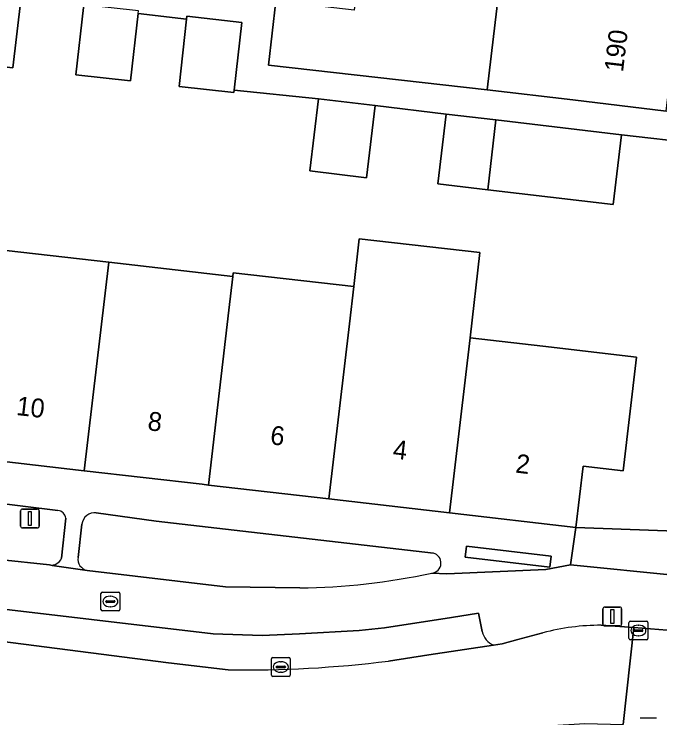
# Model space of a CAD drawing. Extents: x 161692 to 162379, y 380760 to 381678.
# Drawn here: x 162222.97 to 162257.24, y 380908.58 to 380945.92 of the extents above; entities that cross this region are included whole.
import ezdxf

# ---------------------------------------------------------------- set-up
doc = ezdxf.new("R2010")
doc.units = 0
for name, color, linetype in [('IMGEO_Erf', 7, 'Continuous'), ('IMGEO_Grasland_overig', 7, 'Continuous'), ('IMGEO_Groenvoorziening', 7, 'Continuous'), ('IMGEO_Kolk', 7, 'Continuous'), ('IMGEO_Lichtmast', 7, 'Continuous'), ('IMGEO_Pand', 7, 'Continuous'), ('IMGEO_Pand_nummerreeks', 7, 'Continuous'), ('IMGEO_Parkeervlak_open', 7, 'Continuous'), ('IMGEO_Rijbaan_lokaal_gesloten', 7, 'Continuous'), ('IMGEO_Rijbaan_lokaal_open', 7, 'Continuous'), ('IMGEO_Rioolput', 7, 'Continuous'), ('IMGEO_Voetpad_open', 7, 'Continuous')]:
    doc.layers.add(name, color=color, linetype=linetype)

msp = doc.modelspace()

# ---------------------------------------------------------------- linework, layer by layer
at = {"layer": 'IMGEO_Erf'}
msp.add_lwpolyline([(162251.652, 380956.98), (162249.843, 380957.194), (162250.173, 380959.979), (162251.982, 380959.765), (162252.11, 380960.848), (162252.702, 380965.848), (162246.002, 380966.693), (162245.568, 380963.035), (162245.275, 380960.562), (162242.612, 380960.877), (162242.282, 380958.084), (162238.345, 380958.55), (162237.89, 380955.416), (162242.048, 380954.928), (162241.34, 380948.897), (162241.014, 380946.125), (162236.856, 380946.614), (162236.473, 380943.205), (162248.074, 380941.901), (162248.798, 380948.016), (162247.886, 380948.124), (162248.6, 380954.151), (162251.28, 380953.834)], close=True, dxfattribs=at)
for points in [[(162223.324, 380946.659), (162222.904, 380943.079), (162220.018, 380943.404), (162220.423, 380947.012)], [(162239.119, 380941.424), (162234.648, 380941.893), (162234.633, 380941.762), (162231.729, 380942.088), (162232.13, 380945.658), (162229.555, 380945.947), (162229.154, 380942.378), (162226.25, 380942.704), (162226.651, 380946.274)], [(162263.309, 380938.59), (162255.206, 380939.517), (162254.768, 380935.811), (162248.103, 380936.6), (162245.458, 380936.913), (162245.897, 380940.619), (162242.133, 380941.066), (162241.679, 380937.239), (162238.665, 380937.597), (162239.119, 380941.424)], [(162221.756, 380933.47), (162227.997, 380932.755), (162234.582, 380932.001), (162234.604, 380932.194), (162240.996, 380931.462), (162241.291, 380933.998), (162247.693, 380933.265), (162247.175, 380928.744), (162251.033, 380928.302), (162255.998, 380927.715), (162255.287, 380921.686), (162253.169, 380921.936), (162252.785, 380918.688), (162260.973, 380918.383)]]:
    msp.add_lwpolyline(points, dxfattribs=at)
at = {"layer": 'IMGEO_Grasland_overig'}
for points in [[(162245.22, 380917.323), (162230.512, 380919.018), (162227.338, 380919.464)], [(162226.562, 380918.854), (162226.37, 380917.094)], [(162226.845, 380916.402), (162234.191, 380915.527), (162238.13, 380915.475)]]:
    msp.add_lwpolyline(points, dxfattribs=at)
for centre, radius, start, end in [((162227.276, 380918.744), 0.722, 85.0802, 171.2604), ((162226.98, 380917.004), 0.617, 171.5991, 257.3336), ((162245.082, 380916.796), 0.544, 275.7524, 75.36), ((162237.672, 380951.453), 35.981, 270.7294, 281.9743)]:
    msp.add_arc(centre, radius, start, end, dxfattribs=at)
at = {"layer": 'IMGEO_Groenvoorziening'}
for points in [[(162225.298, 380919.583), (162214.556, 380920.903)], [(162225.494, 380917.053), (162225.721, 380919.173)], [(162213.961, 380917.936), (162219.5, 380917.26), (162224.855, 380916.697)]]:
    msp.add_lwpolyline(points, dxfattribs=at)
for points in [[(162258.133, 380916.126), (162258.425, 380916.165), (162258.713, 380916.231), (162258.994, 380916.322), (162259.266, 380916.438), (162259.526, 380916.578), (162259.773, 380916.74), (162260.004, 380916.924), (162260.218, 380917.127), (162260.413, 380917.349), (162260.587, 380917.588), (162260.739, 380917.841), (162260.868, 380918.107), (162260.973, 380918.383), (162252.785, 380918.688), (162252.497, 380916.701)], [(162251.395, 380916.569), (162251.465, 380917.165), (162246.976, 380917.695), (162246.906, 380917.099)]]:
    msp.add_lwpolyline(points, close=True, dxfattribs=at)
for centre, radius, start, end in [((162225.252, 380919.112), 0.473, 7.4011, 84.3871), ((162224.951, 380917.277), 0.587, 260.6201, 337.6261)]:
    msp.add_arc(centre, radius, start, end, dxfattribs=at)
at = {"layer": 'IMGEO_Kolk'}
for p, q in [((162255.675, 380913.713), (162256.527, 380913.713)), ((162255.6, 380912.787), (162255.6, 380913.639)), ((162256.088, 380913.493), (162256.113, 380913.493)), ((162256.601, 380913.639), (162256.601, 380912.787)), ((162255.859, 380913.207), (162255.859, 380913.219)), ((162256.297, 380913.17), (162255.899, 380913.17)), ((162255.902, 380913.256), (162256.3, 380913.256)), ((162256.343, 380913.219), (162256.343, 380913.207)), ((162256.527, 380912.713), (162255.675, 380912.713)), ((162256.111, 380912.933), (162256.086, 380912.933)), ((162236.627, 380910.854), (162236.627, 380911.706)), ((162236.702, 380911.78), (162237.554, 380911.78)), ((162237.115, 380911.56), (162237.14, 380911.56)), ((162237.628, 380911.706), (162237.628, 380910.854)), ((162236.886, 380911.274), (162236.886, 380911.286)), ((162237.324, 380911.237), (162236.926, 380911.237)), ((162236.929, 380911.323), (162237.327, 380911.323)), ((162237.37, 380911.286), (162237.37, 380911.274)), ((162237.554, 380910.78), (162236.702, 380910.78)), ((162237.138, 380911), (162237.113, 380911)), ((162256.2, 380908.576), (162257.052, 380908.576))]:
    msp.add_line(p, q, dxfattribs=at)
for points in [[(162255.675, 380913.713), (162256.527, 380913.713)], [(162255.6, 380912.787), (162255.6, 380913.639)], [(162256.601, 380913.639), (162256.601, 380912.787)], [(162256.527, 380912.713), (162255.675, 380912.713)], [(162236.627, 380910.854), (162236.627, 380911.706)], [(162236.702, 380911.78), (162237.554, 380911.78)], [(162237.628, 380911.706), (162237.628, 380910.854)], [(162237.554, 380910.78), (162236.702, 380910.78)], [(162256.2, 380908.576), (162257.052, 380908.576)]]:
    msp.add_lwpolyline(points, dxfattribs=at)
for centre, radius, start, end in [((162255.677, 380913.637), 0.0765, 91.552, 178.448), ((162255.677, 380913.637), 0.0765, 91.552, 178.448), ((162256.525, 380913.637), 0.0765, 1.552, 88.448), ((162256.525, 380913.637), 0.0765, 1.552, 88.448), ((162255.899, 380913.216), 0.0403, 85.8775, 175.7526), ((162255.896, 380913.206), 0.0366, 178.938, 274.7102), ((162256.3, 380913.213), 0.043, 264.8664, 352.4533), ((162256.304, 380913.218), 0.0386, 1.7309, 96.639), ((162255.677, 380912.789), 0.0765, 181.552, 268.448), ((162255.677, 380912.789), 0.0765, 181.552, 268.448), ((162256.525, 380912.789), 0.0765, 271.552, 358.448), ((162256.525, 380912.789), 0.0765, 271.552, 358.448), ((162236.704, 380911.704), 0.0765, 91.552, 178.448), ((162236.704, 380911.704), 0.0765, 91.552, 178.448), ((162237.552, 380911.704), 0.0765, 1.552, 88.448), ((162237.552, 380911.704), 0.0765, 1.552, 88.448), ((162236.926, 380911.283), 0.0403, 85.8775, 175.7526), ((162236.923, 380911.273), 0.0366, 178.938, 274.7102), ((162237.327, 380911.28), 0.043, 264.8664, 352.4533), ((162237.331, 380911.285), 0.0386, 1.7309, 96.639), ((162236.704, 380910.856), 0.0765, 181.552, 268.448), ((162236.704, 380910.856), 0.0765, 181.552, 268.448), ((162237.552, 380910.856), 0.0765, 271.552, 358.448), ((162237.552, 380910.856), 0.0765, 271.552, 358.448)]:
    msp.add_arc(centre, radius, start, end, dxfattribs=at)
for centre, major_axis, ratio, start_param, end_param in [((162256.087, 380913.213), (-0.387, 0.002), 0.722429, 4.712389, 7.853982), ((162256.112, 380913.213), (-0.39, 0.002), 0.717154, 1.570796, 4.712389), ((162237.114, 380911.28), (-0.387, 0.002), 0.722429, 4.712389, 7.853982), ((162237.139, 380911.28), (-0.39, 0.002), 0.717154, 1.570796, 4.712389)]:
    msp.add_ellipse(centre, major_axis=major_axis, ratio=ratio, start_param=start_param, end_param=end_param, dxfattribs=at)
at = {"layer": 'IMGEO_Lichtmast'}
for p, q in [((162223.316, 380918.756), (162223.316, 380919.556)), ((162223.316, 380919.556), (162223.316, 380918.756)), ((162223.416, 380919.656), (162224.206, 380919.656)), ((162224.206, 380919.656), (162223.416, 380919.656)), ((162224.306, 380919.556), (162224.306, 380918.756)), ((162224.306, 380918.756), (162224.306, 380919.556)), ((162224.206, 380918.656), (162223.416, 380918.656)), ((162223.416, 380918.656), (162224.206, 380918.656)), ((162254.319, 380914.457), (162255.109, 380914.457)), ((162255.109, 380914.457), (162254.319, 380914.457)), ((162254.219, 380913.557), (162254.219, 380914.357)), ((162254.219, 380914.357), (162254.219, 380913.557)), ((162255.209, 380914.357), (162255.209, 380913.557)), ((162255.209, 380913.557), (162255.209, 380914.357)), ((162255.109, 380913.457), (162254.319, 380913.457)), ((162254.319, 380913.457), (162255.109, 380913.457))]:
    msp.add_line(p, q, dxfattribs=at)
for points in [[(162223.736, 380919.531), (162223.886, 380919.531), (162223.886, 380918.781), (162223.736, 380918.781), (162223.736, 380919.531)], [(162254.639, 380914.332), (162254.789, 380914.332), (162254.789, 380913.582), (162254.639, 380913.582), (162254.639, 380914.332)]]:
    msp.add_lwpolyline(points, dxfattribs=at)
for centre, start, end in [((162223.416, 380919.556), 90, 180), ((162223.416, 380919.556), 90, 180), ((162224.206, 380919.556), 0, 90), ((162224.206, 380919.556), 360, 90), ((162223.416, 380918.756), 180, 270), ((162223.416, 380918.756), 180, 270), ((162224.206, 380918.756), 270, 0), ((162224.206, 380918.756), 270, 0), ((162254.319, 380914.357), 90, 180), ((162254.319, 380914.357), 90, 180), ((162255.109, 380914.357), 0, 90), ((162255.109, 380914.357), 360, 90), ((162254.319, 380913.557), 180, 270), ((162254.319, 380913.557), 180, 270), ((162255.109, 380913.557), 270, 0), ((162255.109, 380913.557), 270, 0)]:
    msp.add_arc(centre, 0.1, start, end, dxfattribs=at)
at = {"layer": 'IMGEO_Pand'}
for points in [[(162250.566, 380947.807), (162248.798, 380948.016), (162248.074, 380941.901), (162252.613, 380941.364), (162257.578, 380940.776), (162258.302, 380946.893)], [(162223.324, 380946.659), (162223.34, 380946.798), (162220.436, 380947.124), (162220.423, 380947.012), (162220.018, 380943.404), (162222.904, 380943.079)], [(162229.555, 380945.947), (162229.572, 380946.098), (162226.667, 380946.418), (162226.651, 380946.274), (162226.25, 380942.704), (162229.154, 380942.378)], [(162235.051, 380945.482), (162232.147, 380945.808), (162232.13, 380945.658), (162231.729, 380942.088), (162234.633, 380941.762), (162234.648, 380941.893)], [(162242.133, 380941.066), (162239.119, 380941.424), (162238.665, 380937.597), (162241.679, 380937.239)], [(162248.103, 380936.6), (162248.541, 380940.306), (162245.897, 380940.619), (162245.458, 380936.913)], [(162248.103, 380936.6), (162254.768, 380935.811), (162255.206, 380939.517), (162248.541, 380940.306)], [(162247.175, 380928.744), (162247.693, 380933.265), (162241.291, 380933.998), (162240.996, 380931.462), (162240.765, 380929.479), (162239.67, 380920.198), (162246.079, 380919.46)], [(162227.997, 380932.755), (162221.756, 380933.47), (162221.551, 380931.68), (162220.458, 380922.418), (162226.693, 380921.696)], [(162234.582, 380932.001), (162227.997, 380932.755), (162226.693, 380921.696), (162232.951, 380920.972), (162233.283, 380920.934), (162234.377, 380930.211)], [(162240.996, 380931.462), (162234.604, 380932.194), (162234.582, 380932.001), (162234.377, 380930.211), (162233.283, 380920.934), (162239.67, 380920.198), (162240.765, 380929.479)], [(162246.079, 380919.46), (162252.785, 380918.688), (162253.169, 380921.936), (162255.287, 380921.686), (162255.998, 380927.715), (162251.033, 380928.302), (162247.175, 380928.744)]]:
    msp.add_lwpolyline(points, close=True, dxfattribs=at)
at = {"layer": 'IMGEO_Parkeervlak_open'}
for points in [[(162247.804, 380913.155), (162247.621, 380914.14), (162246.189, 380913.913), (162242.624, 380913.349), (162241.292, 380913.209), (162238.109, 380913.042), (162236.135, 380912.951), (162233.539, 380913.036), (162176.321, 380919.783)], [(162175.911, 380918.063), (162194.36, 380915.961), (162217.557, 380913.256), (162231.163, 380911.496), (162234.33, 380911.127)], [(162242.839, 380911.593), (162244.973, 380911.931), (162248.414, 380912.438)]]:
    msp.add_lwpolyline(points, dxfattribs=at)
for centre, radius, start, end in [((162248.852, 380913.428), 1.083, 194.6207, 246.1594), ((162235.259, 380972.077), 60.957, 269.12646, 277.14294)]:
    msp.add_arc(centre, radius, start, end, dxfattribs=at)
at = {"layer": 'IMGEO_Rijbaan_lokaal_gesloten'}
msp.add_lwpolyline([(162259.394, 380913.094), (162255.857, 380913.38), (162255.284, 380908.236)], dxfattribs=at)
at = {"layer": 'IMGEO_Rijbaan_lokaal_open'}
for points in [[(162140.919, 380916.892), (162157.612, 380914.932), (162177.053, 380912.703), (162177.833, 380912.69), (162193.581, 380910.917), (162194.485, 380910.711), (162194.716, 380910.676), (162208.277, 380908.928), (162208.7, 380908.873), (162217.892, 380907.916), (162227.216, 380906.767), (162227.782, 380906.697), (162234.526, 380905.958), (162239.433, 380906.183), (162250.003, 380907.94), (162251.002, 380908.119), (162251.25, 380908.148), (162253.265, 380908.282), (162255.284, 380908.236), (162255.857, 380913.38), (162254.116, 380913.492)], [(162234.33, 380911.127), (162231.163, 380911.496), (162217.557, 380913.256), (162194.36, 380915.961)], [(162251.032, 380913.09), (162249.703, 380912.739), (162248.868, 380912.508), (162248.414, 380912.438), (162244.973, 380911.931), (162242.839, 380911.593)]]:
    msp.add_lwpolyline(points, dxfattribs=at)
for centre, radius, start, end in [((162254.06, 380901.892), 11.6, 89.7226, 105.1306), ((162235.259, 380972.077), 60.957, 269.12646, 277.14294)]:
    msp.add_arc(centre, radius, start, end, dxfattribs=at)
at = {"layer": 'IMGEO_Rioolput'}
for p, q in [((162227.658, 380915.251), (162228.51, 380915.251)), ((162227.583, 380914.325), (162227.583, 380915.177)), ((162228.071, 380915.031), (162228.096, 380915.031)), ((162228.584, 380915.177), (162228.584, 380914.325)), ((162227.842, 380914.745), (162227.842, 380914.757)), ((162228.28, 380914.708), (162227.882, 380914.708)), ((162227.885, 380914.794), (162228.283, 380914.794)), ((162228.094, 380914.471), (162228.069, 380914.471)), ((162228.326, 380914.757), (162228.326, 380914.745)), ((162228.51, 380914.251), (162227.658, 380914.251))]:
    msp.add_line(p, q, dxfattribs=at)
for points in [[(162227.658, 380915.251), (162228.51, 380915.251)], [(162227.583, 380914.325), (162227.583, 380915.177)], [(162228.584, 380915.177), (162228.584, 380914.325)], [(162228.51, 380914.251), (162227.658, 380914.251)]]:
    msp.add_lwpolyline(points, dxfattribs=at)
for centre, radius, start, end in [((162227.66, 380915.175), 0.0765, 91.552, 178.448), ((162227.66, 380915.175), 0.0765, 91.552, 178.448), ((162228.508, 380915.175), 0.0765, 1.552, 88.448), ((162228.508, 380915.175), 0.0765, 1.552, 88.448), ((162227.882, 380914.754), 0.0403, 85.8775, 175.7526), ((162227.879, 380914.744), 0.0366, 178.938, 274.7102), ((162228.283, 380914.751), 0.043, 264.8664, 352.4533), ((162228.287, 380914.756), 0.0386, 1.7309, 96.639), ((162227.66, 380914.327), 0.0765, 181.552, 268.448), ((162227.66, 380914.327), 0.0765, 181.552, 268.448), ((162228.508, 380914.327), 0.0765, 271.552, 358.448), ((162228.508, 380914.327), 0.0765, 271.552, 358.448)]:
    msp.add_arc(centre, radius, start, end, dxfattribs=at)
for centre, major_axis, ratio, start_param, end_param in [((162228.07, 380914.751), (-0.387, 0.002), 0.722429, 4.712389, 7.853982), ((162228.095, 380914.751), (-0.39, 0.002), 0.717154, 1.570796, 4.712389)]:
    msp.add_ellipse(centre, major_axis=major_axis, ratio=ratio, start_param=start_param, end_param=end_param, dxfattribs=at)
at = {"layer": 'IMGEO_Voetpad_open'}
for points in [[(162229.555, 380945.947), (162232.13, 380945.658), (162232.147, 380945.808), (162235.051, 380945.482), (162234.648, 380941.893), (162239.119, 380941.424), (162242.133, 380941.066), (162245.897, 380940.619), (162248.541, 380940.306), (162255.206, 380939.517), (162263.309, 380938.59), (162263.482, 380940.101), (162257.578, 380940.776), (162252.613, 380941.364), (162248.074, 380941.901), (162236.473, 380943.205), (162236.856, 380946.614)], [(162246.079, 380919.46), (162239.67, 380920.198), (162233.283, 380920.934), (162232.951, 380920.972), (162226.693, 380921.696), (162220.458, 380922.418), (162213.812, 380923.186), (162207.219, 380923.949), (162200.781, 380924.694), (162193.937, 380925.486), (162187.797, 380926.197), (162180.993, 380926.984), (162174.757, 380927.705), (162168.21, 380928.463), (162168.105, 380928.475), (162161.646, 380929.214), (162155.105, 380929.962), (162148.655, 380930.7), (162144.778, 380931.153)], [(162214.556, 380920.903), (162225.298, 380919.583)], [(162176.171, 380918.467), (162176.321, 380919.783), (162233.539, 380913.036), (162236.135, 380912.951), (162238.109, 380913.042), (162241.292, 380913.209), (162242.624, 380913.349), (162246.189, 380913.913), (162247.621, 380914.14), (162247.804, 380913.155)], [(162238.13, 380915.475), (162234.191, 380915.527), (162226.845, 380916.402), (162224.992, 380916.663), (162224.855, 380916.697), (162219.5, 380917.26), (162213.961, 380917.936), (162212.234, 380918.123), (162212.072, 380918.141), (162200.813, 380919.445)], [(162227.338, 380919.464), (162230.512, 380919.018), (162245.22, 380917.323)], [(162245.137, 380916.255), (162245.937, 380916.222), (162251.188, 380916.451), (162252.497, 380916.701), (162252.785, 380918.688), (162246.079, 380919.46)], [(162225.721, 380919.173), (162225.494, 380917.053)], [(162226.37, 380917.094), (162226.562, 380918.854)], [(162254.116, 380913.492), (162255.857, 380913.38), (162259.394, 380913.094), (162259.935, 380913.061), (162260.477, 380913.077), (162261.016, 380913.141), (162260.973, 380918.383), (162260.868, 380918.107), (162260.739, 380917.841), (162260.587, 380917.588), (162260.413, 380917.349), (162260.218, 380917.127), (162260.004, 380916.924), (162259.773, 380916.74), (162259.526, 380916.578), (162259.266, 380916.438), (162258.994, 380916.322), (162258.713, 380916.231), (162258.425, 380916.165), (162258.133, 380916.126), (162252.497, 380916.701), (162251.188, 380916.451), (162245.937, 380916.222), (162245.137, 380916.255)], [(162224.855, 380916.697), (162224.992, 380916.663), (162226.845, 380916.402)], [(162248.414, 380912.438), (162248.868, 380912.508), (162249.703, 380912.739), (162251.032, 380913.09)]]:
    msp.add_lwpolyline(points, dxfattribs=at)
msp.add_lwpolyline([(162246.976, 380917.695), (162251.465, 380917.165), (162251.395, 380916.569), (162246.906, 380917.099)], close=True, dxfattribs=at)
for centre, radius, start, end in [((162225.252, 380919.112), 0.473, 7.4011, 84.3871), ((162227.276, 380918.744), 0.722, 85.0802, 171.2604), ((162226.98, 380917.004), 0.617, 171.5991, 257.3336), ((162245.082, 380916.796), 0.544, 275.7524, 75.36), ((162224.951, 380917.277), 0.587, 260.6201, 337.6261), ((162237.672, 380951.453), 35.981, 270.7294, 281.9743), ((162254.06, 380901.892), 11.6, 89.7226, 105.1306), ((162248.852, 380913.428), 1.083, 194.6207, 246.1594)]:
    msp.add_arc(centre, radius, start, end, dxfattribs=at)

# ---------------------------------------------------------------- texts
at = {"layer": 'IMGEO_Pand_nummerreeks'}
for s, rotation, p in [('190', 83.2504, (162255.281, 380942.817)), ('10', 353.4224, (162223.06, 380924.654)), ('8', 353.4224, (162230.026, 380923.85)), ('6', 353.4224, (162236.53, 380923.1)), ('4', 353.4224, (162243.038, 380922.349)), ('2', 353.4197, (162249.544, 380921.598))]:
    msp.add_text(s, height=1, rotation=rotation, dxfattribs=at).set_placement(p)

doc.saveas('drawing.dxf')
